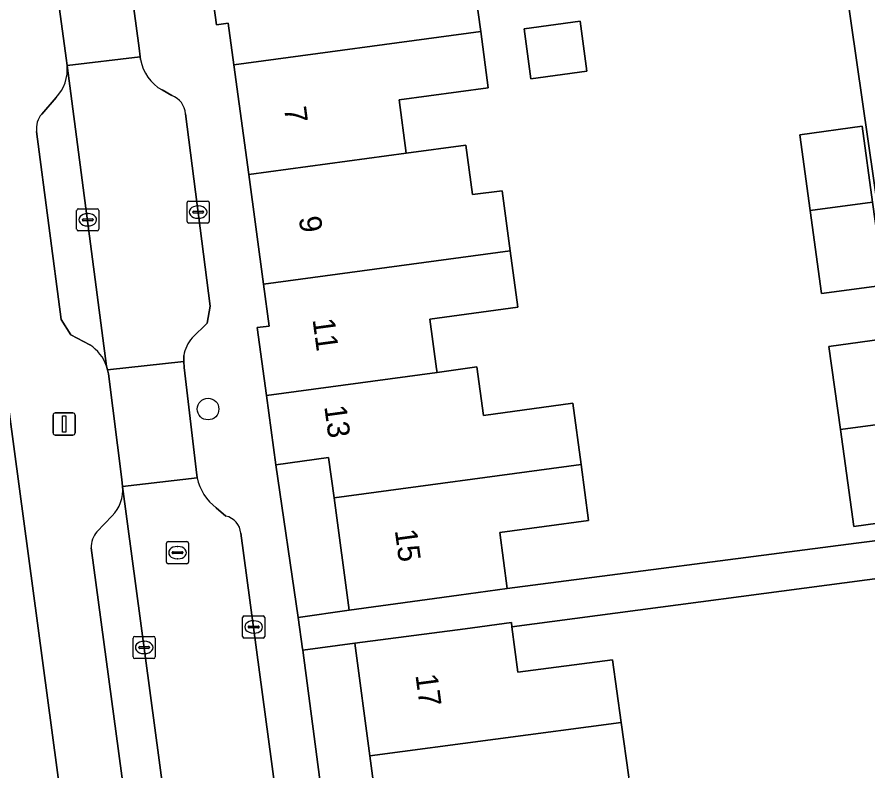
# Model space of a CAD drawing. Extents: x 163147 to 163550, y 380933 to 381639.
# Drawn here: x 163253.82 to 163292.27, y 381404.29 to 381438.36 of the extents above; entities that cross this region are included whole.
import ezdxf

# ---------------------------------------------------------------- set-up
doc = ezdxf.new("R2010")
doc.units = 0
for name, color, linetype in [('IMGEO_Boom', 7, 'Continuous'), ('IMGEO_Erf', 7, 'Continuous'), ('IMGEO_Kolk', 7, 'Continuous'), ('IMGEO_Lichtmast', 7, 'Continuous'), ('IMGEO_Pand', 7, 'Continuous'), ('IMGEO_Pand_nummerreeks', 7, 'Continuous'), ('IMGEO_Parkeervlak_open', 7, 'Continuous'), ('IMGEO_Rijbaan_lokaal_open', 7, 'Continuous'), ('IMGEO_Rioolput', 7, 'Continuous'), ('IMGEO_Voetpad_open', 7, 'Continuous')]:
    doc.layers.add(name, color=color, linetype=linetype)

msp = doc.modelspace()

# ---------------------------------------------------------------- linework, layer by layer
at = {"layer": 'IMGEO_Boom'}
msp.add_circle((163262.448, 381420.643), 0.489, dxfattribs=at)
at = {"layer": 'IMGEO_Erf'}
for points in [[(163274.402, 381440.407), (163274.768, 381437.7), (163275.112, 381435.158), (163271.082, 381434.613), (163271.408, 381432.202), (163274.104, 381432.566), (163274.405, 381430.332), (163275.732, 381430.512), (163276.1, 381427.791), (163276.445, 381425.247), (163272.473, 381424.71), (163272.777, 381422.46), (163272.798, 381422.301), (163274.597, 381422.544), (163274.892, 381420.357), (163278.929, 381420.903), (163279.304, 381418.135), (163279.646, 381415.604), (163275.628, 381415.061), (163275.971, 381412.525), (163291.731, 381414.576), (163294.836, 381414.98), (163291.235, 381439.976)], [(163258.396, 381383.641), (163252.391, 381428.393), (163248.867, 381427.918), (163249.48, 381423.304), (163249.508, 381423.091), (163247.721, 381422.851), (163248.039, 381420.272), (163249.838, 381420.498), (163249.914, 381419.887), (163248.143, 381419.648), (163248.451, 381417.075), (163250.261, 381417.286), (163250.289, 381417.073), (163251.54, 381407.63), (163249.735, 381407.401), (163250.061, 381404.815), (163251.86, 381405.026), (163251.949, 381404.42), (163250.155, 381404.191)], [(163295.073, 381413.303), (163276.18, 381410.802), (163276.452, 381408.747), (163280.732, 381409.314), (163281.123, 381406.472), (163281.461, 381404.01)]]:
    msp.add_lwpolyline(points, dxfattribs=at)
for points in [[(163277.034, 381435.567), (163276.729, 381437.828), (163279.262, 381438.169), (163279.567, 381435.909)], [(163289.655, 381429.619), (163289.183, 381433.034), (163292.007, 381433.424), (163292.479, 381430), (163292.997, 381426.244), (163290.173, 381425.863)], [(163293.846, 381420.097), (163294.449, 381415.724), (163291.626, 381415.334), (163291.021, 381419.716), (163290.502, 381423.477), (163293.326, 381423.858)], [(163268.142, 381416.629), (163267.896, 381418.446), (163265.512, 381418.124), (163266.516, 381411.222), (163268.828, 381411.558)], [(163271.074, 381395.032), (163270.417, 381400), (163269.759, 381404.968), (163269.086, 381410.056), (163266.729, 381409.746), (163273.289, 381359.821), (163275.691, 381360.137), (163275.018, 381365.223), (163274.361, 381370.191), (163273.703, 381375.159), (163273.046, 381380.127), (163272.389, 381385.095), (163271.731, 381390.063)]]:
    msp.add_lwpolyline(points, close=True, dxfattribs=at)
at = {"layer": 'IMGEO_Kolk'}
for p, q in [((163261.502, 381429.119), (163261.502, 381429.971)), ((163261.577, 381430.045), (163262.429, 381430.045)), ((163262.503, 381429.971), (163262.503, 381429.119)), ((163256.511, 381428.771), (163256.511, 381429.623)), ((163256.586, 381429.697), (163257.438, 381429.697)), ((163256.999, 381429.477), (163257.024, 381429.477)), ((163257.512, 381429.623), (163257.512, 381428.771)), ((163261.761, 381429.539), (163261.761, 381429.551)), ((163262.199, 381429.502), (163261.801, 381429.502)), ((163261.804, 381429.588), (163262.202, 381429.588)), ((163261.99, 381429.825), (163262.015, 381429.825)), ((163262.245, 381429.551), (163262.245, 381429.539)), ((163256.77, 381429.191), (163256.77, 381429.203)), ((163257.208, 381429.154), (163256.81, 381429.154)), ((163256.813, 381429.24), (163257.211, 381429.24)), ((163257.254, 381429.203), (163257.254, 381429.191)), ((163262.013, 381429.265), (163261.988, 381429.265)), ((163257.438, 381428.697), (163256.586, 381428.697)), ((163257.022, 381428.917), (163256.997, 381428.917)), ((163262.429, 381429.045), (163261.577, 381429.045)), ((163264.009, 381410.368), (163264.009, 381411.22)), ((163264.084, 381411.294), (163264.936, 381411.294)), ((163264.497, 381411.074), (163264.522, 381411.074)), ((163265.01, 381411.22), (163265.01, 381410.368)), ((163264.268, 381410.788), (163264.268, 381410.8)), ((163264.706, 381410.751), (163264.308, 381410.751)), ((163264.311, 381410.837), (163264.709, 381410.837)), ((163264.752, 381410.8), (163264.752, 381410.788)), ((163259.063, 381409.442), (163259.063, 381410.294)), ((163259.138, 381410.368), (163259.99, 381410.368)), ((163260.064, 381410.294), (163260.064, 381409.442)), ((163264.936, 381410.294), (163264.084, 381410.294)), ((163264.52, 381410.514), (163264.495, 381410.514)), ((163259.322, 381409.862), (163259.322, 381409.874)), ((163259.365, 381409.911), (163259.763, 381409.911)), ((163259.551, 381410.148), (163259.576, 381410.148)), ((163259.806, 381409.874), (163259.806, 381409.862)), ((163259.76, 381409.825), (163259.362, 381409.825)), ((163259.574, 381409.588), (163259.549, 381409.588)), ((163259.99, 381409.368), (163259.138, 381409.368))]:
    msp.add_line(p, q, dxfattribs=at)
for points in [[(163261.502, 381429.119), (163261.502, 381429.971)], [(163261.577, 381430.045), (163262.429, 381430.045)], [(163262.503, 381429.971), (163262.503, 381429.119)], [(163256.511, 381428.771), (163256.511, 381429.623)], [(163256.586, 381429.697), (163257.438, 381429.697)], [(163257.512, 381429.623), (163257.512, 381428.771)], [(163257.438, 381428.697), (163256.586, 381428.697)], [(163262.429, 381429.045), (163261.577, 381429.045)], [(163264.009, 381410.368), (163264.009, 381411.22)], [(163264.084, 381411.294), (163264.936, 381411.294)], [(163265.01, 381411.22), (163265.01, 381410.368)], [(163259.063, 381409.442), (163259.063, 381410.294)], [(163259.138, 381410.368), (163259.99, 381410.368)], [(163260.064, 381410.294), (163260.064, 381409.442)], [(163264.936, 381410.294), (163264.084, 381410.294)], [(163259.99, 381409.368), (163259.138, 381409.368)]]:
    msp.add_lwpolyline(points, dxfattribs=at)
for centre, radius, start, end in [((163261.579, 381429.969), 0.0765, 91.552, 178.448), ((163261.579, 381429.969), 0.0765, 91.552, 178.448), ((163262.427, 381429.969), 0.0765, 1.552, 88.448), ((163262.427, 381429.969), 0.0765, 1.552, 88.448), ((163256.588, 381429.621), 0.0765, 91.552, 178.448), ((163256.588, 381429.621), 0.0765, 91.552, 178.448), ((163257.436, 381429.621), 0.0765, 1.552, 88.448), ((163257.436, 381429.621), 0.0765, 1.552, 88.448), ((163261.801, 381429.548), 0.0403, 85.8775, 175.7526), ((163261.798, 381429.538), 0.0366, 178.938, 274.7102), ((163262.202, 381429.545), 0.043, 264.8664, 352.4533), ((163262.206, 381429.55), 0.0386, 1.7309, 96.639), ((163256.81, 381429.2), 0.0403, 85.8775, 175.7526), ((163256.807, 381429.19), 0.0366, 178.938, 274.7102), ((163257.211, 381429.197), 0.043, 264.8664, 352.4533), ((163257.215, 381429.202), 0.0386, 1.7309, 96.639), ((163261.579, 381429.121), 0.0765, 181.552, 268.448), ((163261.579, 381429.121), 0.0765, 181.552, 268.448), ((163262.427, 381429.121), 0.0765, 271.552, 358.448), ((163262.427, 381429.121), 0.0765, 271.552, 358.448), ((163256.588, 381428.773), 0.0765, 181.552, 268.448), ((163256.588, 381428.773), 0.0765, 181.552, 268.448), ((163257.436, 381428.773), 0.0765, 271.552, 358.448), ((163257.436, 381428.773), 0.0765, 271.552, 358.448), ((163264.086, 381411.218), 0.0765, 91.552, 178.448), ((163264.086, 381411.218), 0.0765, 91.552, 178.448), ((163264.934, 381411.218), 0.0765, 1.552, 88.448), ((163264.934, 381411.218), 0.0765, 1.552, 88.448), ((163264.308, 381410.797), 0.0403, 85.8775, 175.7526), ((163264.305, 381410.787), 0.0366, 178.938, 274.7102), ((163264.709, 381410.794), 0.043, 264.8664, 352.4533), ((163264.713, 381410.799), 0.0386, 1.7309, 96.639), ((163259.14, 381410.292), 0.0765, 91.552, 178.448), ((163259.14, 381410.292), 0.0765, 91.552, 178.448), ((163259.988, 381410.292), 0.0765, 1.552, 88.448), ((163259.988, 381410.292), 0.0765, 1.552, 88.448), ((163264.086, 381410.37), 0.0765, 181.552, 268.448), ((163264.086, 381410.37), 0.0765, 181.552, 268.448), ((163264.934, 381410.37), 0.0765, 271.552, 358.448), ((163264.934, 381410.37), 0.0765, 271.552, 358.448), ((163259.362, 381409.871), 0.0403, 85.8775, 175.7526), ((163259.359, 381409.861), 0.0366, 178.938, 274.7102), ((163259.763, 381409.868), 0.043, 264.8664, 352.4533), ((163259.767, 381409.873), 0.0386, 1.7309, 96.639), ((163259.14, 381409.444), 0.0765, 181.552, 268.448), ((163259.14, 381409.444), 0.0765, 181.552, 268.448), ((163259.988, 381409.444), 0.0765, 271.552, 358.448), ((163259.988, 381409.444), 0.0765, 271.552, 358.448)]:
    msp.add_arc(centre, radius, start, end, dxfattribs=at)
for centre, major_axis, ratio, start_param, end_param in [((163256.998, 381429.197), (-0.387, 0.002), 0.722429, 4.712389, 7.853982), ((163257.023, 381429.197), (-0.39, 0.002), 0.717154, 1.570796, 4.712389), ((163261.989, 381429.545), (-0.387, 0.002), 0.722429, 4.712389, 7.853982), ((163262.014, 381429.545), (-0.39, 0.002), 0.717154, 1.570796, 4.712389), ((163264.496, 381410.794), (-0.387, 0.002), 0.722429, 4.712389, 7.853982), ((163264.521, 381410.794), (-0.39, 0.002), 0.717154, 1.570796, 4.712389), ((163259.55, 381409.868), (-0.387, 0.002), 0.722429, 4.712389, 7.853982), ((163259.575, 381409.868), (-0.39, 0.002), 0.717154, 1.570796, 4.712389)]:
    msp.add_ellipse(centre, major_axis=major_axis, ratio=ratio, start_param=start_param, end_param=end_param, dxfattribs=at)
at = {"layer": 'IMGEO_Lichtmast'}
for p, q in [((163255.446, 381419.567), (163255.446, 381420.367)), ((163255.446, 381420.367), (163255.446, 381419.567)), ((163255.546, 381420.467), (163256.336, 381420.467)), ((163256.336, 381420.467), (163255.546, 381420.467)), ((163256.436, 381420.367), (163256.436, 381419.567)), ((163256.436, 381419.567), (163256.436, 381420.367)), ((163256.336, 381419.467), (163255.546, 381419.467)), ((163255.546, 381419.467), (163256.336, 381419.467))]:
    msp.add_line(p, q, dxfattribs=at)
msp.add_lwpolyline([(163255.866, 381420.342), (163256.016, 381420.342), (163256.016, 381419.592), (163255.866, 381419.592), (163255.866, 381420.342)], dxfattribs=at)
for centre, start, end in [((163255.546, 381420.367), 90, 180), ((163255.546, 381420.367), 90, 180), ((163256.336, 381420.367), 0, 90), ((163256.336, 381420.367), 360, 90), ((163255.546, 381419.567), 180, 270), ((163255.546, 381419.567), 180, 270), ((163256.336, 381419.567), 270, 0), ((163256.336, 381419.567), 270, 0)]:
    msp.add_arc(centre, 0.1, start, end, dxfattribs=at)
at = {"layer": 'IMGEO_Pand'}
for points in [[(163274.402, 381440.407), (163270.384, 381439.863), (163270.102, 381441.951), (163270.08, 381442.113), (163262.415, 381441.079), (163262.83, 381438.012), (163263.362, 381438.084), (163263.617, 381436.197), (163274.768, 381437.7)], [(163276.729, 381437.828), (163277.034, 381435.567), (163279.567, 381435.909), (163279.262, 381438.169)], [(163274.768, 381437.7), (163263.617, 381436.197), (163264.288, 381431.242), (163271.408, 381432.202), (163271.082, 381434.613), (163275.112, 381435.158)], [(163289.655, 381429.619), (163292.479, 381430), (163292.007, 381433.424), (163289.183, 381433.034)], [(163264.288, 381431.242), (163264.958, 381426.288), (163276.1, 381427.791), (163275.732, 381430.512), (163274.405, 381430.332), (163274.104, 381432.566), (163271.408, 381432.202)], [(163292.479, 381430), (163289.655, 381429.619), (163290.173, 381425.863), (163292.997, 381426.244)], [(163272.473, 381424.71), (163276.445, 381425.247), (163276.1, 381427.791), (163264.958, 381426.288), (163265.214, 381424.394), (163264.673, 381424.321), (163265.087, 381421.261), (163272.798, 381422.301), (163272.777, 381422.46)], [(163291.021, 381419.716), (163293.846, 381420.097), (163293.326, 381423.858), (163290.502, 381423.477)], [(163278.929, 381420.903), (163274.892, 381420.357), (163274.597, 381422.544), (163272.798, 381422.301), (163265.087, 381421.261), (163265.512, 381418.124), (163267.896, 381418.446), (163268.142, 381416.629), (163279.304, 381418.135)], [(163293.846, 381420.097), (163291.021, 381419.716), (163291.626, 381415.334), (163294.449, 381415.724)], [(163268.142, 381416.629), (163268.828, 381411.558), (163273.783, 381412.229), (163275.971, 381412.525), (163275.628, 381415.061), (163279.646, 381415.604), (163279.304, 381418.135)], [(163276.18, 381410.802), (163276.155, 381410.991), (163274.068, 381410.715), (163269.086, 381410.056), (163269.759, 381404.968), (163281.123, 381406.472), (163280.732, 381409.314), (163276.452, 381408.747)], [(163281.461, 381404.01), (163281.123, 381406.472), (163269.759, 381404.968), (163270.417, 381400), (163277.511, 381400.939), (163281.805, 381401.507)]]:
    msp.add_lwpolyline(points, close=True, dxfattribs=at)
at = {"layer": 'IMGEO_Parkeervlak_open'}
for points in [[(163257.862, 381422.583), (163256.078, 381436.175)], [(163255.582, 381434.718), (163254.931, 381433.977)], [(163254.701, 381433.192), (163255.813, 381424.692), (163256.245, 381424.004), (163257.106, 381423.541)], [(163267.615, 381349.759), (163267.521, 381350.462), (163258.589, 381417.14)], [(163258.116, 381415.812), (163257.429, 381415.1)], [(163257.164, 381414.367), (163261.263, 381383.916), (163265.506, 381352.152)]]:
    msp.add_lwpolyline(points, dxfattribs=at)
for centre, radius, start, end in [((163254.261, 381435.981), 1.827, 316.2899, 6.1103), ((163255.681, 381433.331), 0.99, 139.2615, 188.078), ((163256.109, 381421.977), 1.855, 19.0735, 57.4836), ((163256.888, 381416.998), 1.707, 316.0114, 4.7794), ((163258.244, 381414.391), 1.08, 138.976, 181.2713)]:
    msp.add_arc(centre, radius, start, end, dxfattribs=at)
at = {"layer": 'IMGEO_Rijbaan_lokaal_open'}
for points in [[(163258.724, 381441.564), (163258.739, 381441.673), (163255.386, 381441.283), (163256.033, 381436.508), (163256.078, 381436.175), (163259.382, 381436.565), (163259.331, 381436.948)], [(163261.362, 381422.526), (163261.358, 381422.791), (163257.903, 381422.409), (163257.945, 381422.234), (163258.546, 381417.461), (163258.589, 381417.14), (163261.955, 381417.539), (163261.911, 381417.91)]]:
    msp.add_lwpolyline(points, close=True, dxfattribs=at)
for points in [[(163259.399, 381436.434), (163259.382, 381436.565), (163256.078, 381436.175), (163257.862, 381422.583), (163257.903, 381422.409), (163261.358, 381422.791), (163261.354, 381423.056)], [(163260.81, 381434.815), (163260.37, 381435.065)], [(163261.73, 381423.866), (163262.409, 381424.527), (163262.549, 381425.297), (163261.43, 381433.986)], [(163261.955, 381417.539), (163258.589, 381417.14), (163267.521, 381350.462), (163270.978, 381350.93)], [(163263.258, 381415.807), (163262.818, 381416.177)], [(163271.298, 381351.803), (163271.867, 381352.413), (163272.206, 381353.444), (163263.928, 381415.028)]]:
    msp.add_lwpolyline(points, dxfattribs=at)
for centre, radius, start, end in [((163261.348, 381436.787), 1.981, 190.2776, 240.4168), ((163260.471, 381433.915), 0.962, 4.2448, 69.34), ((163262.926, 381422.818), 1.59, 138.7915, 171.4073), ((163264.18, 381417.994), 2.271, 191.567, 233.1519), ((163263.06, 381414.959), 0.871, 4.5445, 76.8516)]:
    msp.add_arc(centre, radius, start, end, dxfattribs=at)
at = {"layer": 'IMGEO_Rioolput'}
for p, q in [((163260.569, 381413.726), (163260.569, 381414.578)), ((163260.644, 381414.652), (163261.496, 381414.652)), ((163261.57, 381414.578), (163261.57, 381413.726)), ((163260.828, 381414.146), (163260.828, 381414.158)), ((163261.266, 381414.109), (163260.868, 381414.109)), ((163260.871, 381414.195), (163261.269, 381414.195)), ((163261.057, 381414.432), (163261.082, 381414.432)), ((163261.312, 381414.158), (163261.312, 381414.146)), ((163261.08, 381413.872), (163261.055, 381413.872)), ((163261.496, 381413.652), (163260.644, 381413.652))]:
    msp.add_line(p, q, dxfattribs=at)
for points in [[(163260.569, 381413.726), (163260.569, 381414.578)], [(163260.644, 381414.652), (163261.496, 381414.652)], [(163261.57, 381414.578), (163261.57, 381413.726)], [(163261.496, 381413.652), (163260.644, 381413.652)]]:
    msp.add_lwpolyline(points, dxfattribs=at)
for centre, radius, start, end in [((163260.646, 381414.576), 0.0765, 91.552, 178.448), ((163260.646, 381414.576), 0.0765, 91.552, 178.448), ((163261.494, 381414.576), 0.0765, 1.552, 88.448), ((163261.494, 381414.576), 0.0765, 1.552, 88.448), ((163260.868, 381414.155), 0.0403, 85.8775, 175.7526), ((163260.865, 381414.145), 0.0366, 178.938, 274.7102), ((163261.269, 381414.152), 0.043, 264.8664, 352.4533), ((163261.273, 381414.157), 0.0386, 1.7309, 96.639), ((163260.646, 381413.728), 0.0765, 181.552, 268.448), ((163260.646, 381413.728), 0.0765, 181.552, 268.448), ((163261.494, 381413.728), 0.0765, 271.552, 358.448), ((163261.494, 381413.728), 0.0765, 271.552, 358.448)]:
    msp.add_arc(centre, radius, start, end, dxfattribs=at)
for centre, major_axis, ratio, start_param, end_param in [((163261.056, 381414.152), (-0.387, 0.002), 0.722429, 4.712389, 7.853982), ((163261.081, 381414.152), (-0.39, 0.002), 0.717154, 1.570796, 4.712389)]:
    msp.add_ellipse(centre, major_axis=major_axis, ratio=ratio, start_param=start_param, end_param=end_param, dxfattribs=at)
at = {"layer": 'IMGEO_Voetpad_open'}
for points in [[(163266.729, 381409.746), (163266.721, 381409.809), (163266.516, 381411.222), (163265.512, 381418.124), (163265.087, 381421.261), (163264.673, 381424.321), (163265.214, 381424.394), (163264.958, 381426.288), (163264.288, 381431.242), (163263.617, 381436.197), (163263.362, 381438.084), (163262.83, 381438.012), (163262.415, 381441.079), (163261.99, 381444.222), (163261.154, 381450.941), (163260.969, 381452.43), (163260.929, 381452.748), (163260.561, 381455.423), (163258.081, 381473.453), (163254.604, 381472.77), (163255.209, 381467.701), (163255.257, 381467.47)], [(163253.303, 381443.603), (163250.513, 381464.074), (163247.511, 381464.766), (163252.186, 381429.92), (163252.391, 381428.393), (163258.396, 381383.641), (163270.661, 381292.68), (163273.542, 381295.213)], [(163258.787, 381442.035), (163258.739, 381441.673), (163258.724, 381441.564), (163259.331, 381436.948), (163259.382, 381436.565), (163259.399, 381436.434)], [(163256.078, 381436.175), (163256.033, 381436.508), (163255.386, 381441.283), (163255.377, 381441.352), (163255.318, 381441.565)], [(163291.235, 381439.976), (163294.836, 381414.98), (163291.731, 381414.576), (163275.971, 381412.525), (163273.783, 381412.229), (163268.828, 381411.558), (163266.516, 381411.222), (163266.721, 381409.809), (163266.729, 381409.746), (163269.086, 381410.056), (163274.068, 381410.715), (163276.155, 381410.991), (163276.18, 381410.802), (163295.073, 381413.303)], [(163260.37, 381435.065), (163260.81, 381434.815)], [(163254.931, 381433.977), (163255.582, 381434.718)], [(163261.43, 381433.986), (163262.549, 381425.297), (163262.409, 381424.527), (163261.73, 381423.866)], [(163257.106, 381423.541), (163256.245, 381424.004), (163255.813, 381424.692), (163254.701, 381433.192)], [(163261.354, 381423.056), (163261.358, 381422.791), (163261.362, 381422.526), (163261.911, 381417.91), (163261.955, 381417.539)], [(163257.945, 381422.234), (163257.903, 381422.409), (163257.862, 381422.583)], [(163258.589, 381417.14), (163258.546, 381417.461), (163257.945, 381422.234)], [(163262.818, 381416.177), (163263.258, 381415.807)], [(163257.429, 381415.1), (163258.116, 381415.812)], [(163263.928, 381415.028), (163272.206, 381353.444), (163271.867, 381352.413), (163271.298, 381351.803)], [(163265.506, 381352.152), (163261.263, 381383.916), (163257.164, 381414.367)], [(163276.308, 381322.547), (163279.114, 381301.489), (163279.091, 381300.445), (163278.166, 381298.487), (163278.321, 381296.695), (163281.834, 381297.272), (163278.979, 381317.134), (163278.81, 381318.468), (163277.926, 381325.426), (163277.512, 381328.471), (163277.083, 381331.631), (163277.685, 381331.713), (163277.442, 381333.502), (163276.77, 381338.45), (163276.097, 381343.4), (163275.841, 381345.283), (163275.238, 381345.201), (163274.821, 381348.266), (163274.402, 381351.348), (163273.489, 381358.295), (163273.289, 381359.821), (163266.729, 381409.746)]]:
    msp.add_lwpolyline(points, dxfattribs=at)
for centre, radius, start, end in [((163261.348, 381436.787), 1.981, 190.2776, 240.4168), ((163254.261, 381435.981), 1.827, 316.2899, 6.1103), ((163260.471, 381433.915), 0.962, 4.2448, 69.34), ((163255.681, 381433.331), 0.99, 139.2615, 188.078), ((163262.926, 381422.818), 1.59, 138.7915, 171.4073), ((163256.109, 381421.977), 1.855, 19.0735, 57.4836), ((163264.18, 381417.994), 2.271, 191.567, 233.1519), ((163256.888, 381416.998), 1.707, 316.0114, 4.7794), ((163263.06, 381414.959), 0.871, 4.5445, 76.8516), ((163258.244, 381414.391), 1.08, 138.976, 181.2713)]:
    msp.add_arc(centre, radius, start, end, dxfattribs=at)

# ---------------------------------------------------------------- texts
at = {"layer": 'IMGEO_Pand_nummerreeks'}
for s, rotation, p in [('7', 277.6791, (163265.878, 381434.257)), ('9', 277.6791, (163266.546, 381429.302)), ('11', 277.6774, (163267.167, 381424.691)), ('13', 277.7118, (163267.698, 381420.76)), ('15', 277.7058, (163270.884, 381415.16)), ('17', 277.5399, (163271.818, 381408.62))]:
    msp.add_text(s, height=1, rotation=rotation, dxfattribs=at).set_placement(p)

doc.saveas('drawing.dxf')
